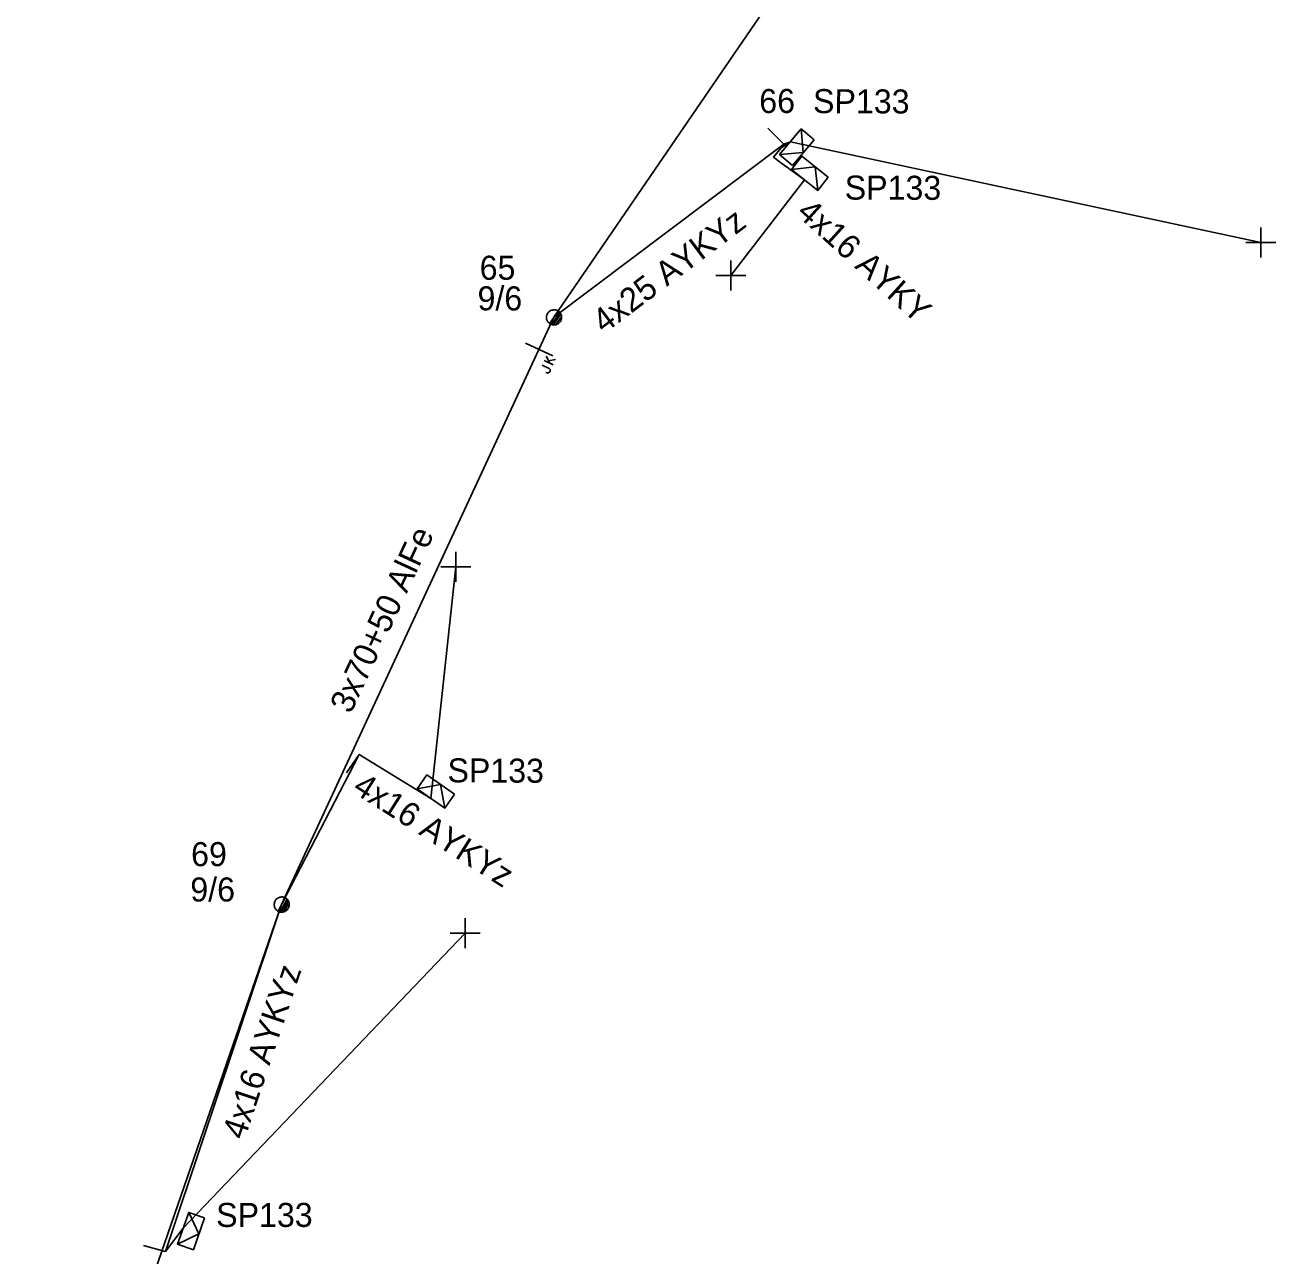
# Model space of a CAD drawing. Extents: x -748492 to -735633, y -1146251 to -1139940.
# Drawn here: x -743118.3 to -743066.3, y -1140375.9 to -1140324.7 of the extents above; entities that cross this region are included whole.
import ezdxf

# ---------------------------------------------------------------- set-up
doc = ezdxf.new("R2010")
doc.units = 0
for name, color, linetype in [('Vrstva 1', 7, 'Continuous'), ('Vrstva 12', 7, 'Continuous'), ('Vrstva 13', 7, 'Continuous'), ('Vrstva 14', 7, 'Continuous'), ('Vrstva 15', 7, 'Continuous'), ('Vrstva 18', 7, 'Continuous'), ('Vrstva 2', 7, 'Continuous'), ('Vrstva 31', 7, 'Continuous'), ('Vrstva 33', 7, 'Continuous'), ('Vrstva 34', 7, 'Continuous'), ('Vrstva 5', 7, 'Continuous'), ('Vrstva 52', 7, 'Continuous'), ('Vrstva 53', 7, 'Continuous'), ('Vrstva 54', 7, 'Continuous'), ('Vrstva 55', 7, 'Continuous'), ('Vrstva 59', 7, 'Continuous'), ('Vrstva 6', 7, 'Continuous'), ('Vrstva 9', 7, 'Continuous')]:
    doc.layers.add(name, color=color, linetype=linetype)

# ---------------------------------------------------------------- blocks, each defined once
blk = doc.blocks.new('NN440')
at = {"layer": 'Vrstva 2'}
for points in [[(0.63, 0), (0.63, 0.06), (0.62, 0.13), (0.6, 0.19), (0.58, 0.25), (0.55, 0.31), (0.51, 0.37), (0.47, 0.42), (0.42, 0.46), (0.37, 0.51), (0.32, 0.54), (0.26, 0.57), (0.2, 0.59), (0.13, 0.61), (0.07, 0.62), (0, 0.63), (-0.06, 0.62), (-0.13, 0.61), (-0.19, 0.59), (-0.26, 0.57), (-0.31, 0.54), (-0.37, 0.51), (-0.42, 0.46), (-0.47, 0.42), (-0.51, 0.37), (-0.54, 0.31), (-0.57, 0.25), (-0.6, 0.19), (-0.62, 0.13), (-0.63, 0.06), (-0.63, 0), (-0.63, -0.07), (-0.62, -0.14), (-0.6, -0.2), (-0.57, -0.26), (-0.54, -0.32), (-0.51, -0.37), (-0.47, -0.43), (-0.42, -0.47), (-0.37, -0.51), (-0.31, -0.55), (-0.26, -0.58), (-0.19, -0.6), (-0.13, -0.62), (-0.06, -0.63), (0, -0.63), (0.07, -0.63), (0.13, -0.62), (0.2, -0.6), (0.26, -0.58), (0.32, -0.55), (0.37, -0.51), (0.42, -0.47), (0.47, -0.43), (0.51, -0.37), (0.55, -0.32), (0.58, -0.26), (0.6, -0.2), (0.62, -0.14), (0.63, -0.07), (0.63, 0)], [(-0.63, 0), (0.63, 0)], [(-0.6, -0.18), (0.57, -0.18)], [(-0.51, -0.32), (0.5, -0.32)], [(-0.37, -0.47), (0.35, -0.47)]]:
    blk.add_lwpolyline(points, dxfattribs=at)
blk = doc.blocks.new('NN840')
at = {"layer": 'Vrstva 15'}
for points in [[(0.003, 0.619), (0.003, -0.631)], [(-0.538, -0.385), (-0.538, -0.71)], [(-0.332, -0.385), (-0.332, -0.798)], [(-0.332, -0.641), (-0.125, -0.385)], [(-0.745, -0.71), (-0.745, -0.66)], [(-0.73, -0.764), (-0.745, -0.71)], [(-0.657, -0.798), (-0.73, -0.764)], [(-0.627, -0.798), (-0.657, -0.798)], [(-0.558, -0.764), (-0.627, -0.798)], [(-0.538, -0.71), (-0.558, -0.764)], [(-0.263, -0.557), (-0.091, -0.798)]]:
    blk.add_lwpolyline(points, dxfattribs=at)
blk = doc.blocks.new('NN800')
at = {"layer": 'Vrstva 1'}
for points in [[(-0.442, 0.442), (0.442, -0.442)], [(-0.442, -0.442), (0.442, 0.442)]]:
    blk.add_lwpolyline(points, dxfattribs=at)
blk = doc.blocks.new('NN630')
at = {"layer": 'Vrstva 9'}
for points in [[(-0.003, -0.7), (-0.703, 0)], [(-0.703, -0.7), (-0.703, 0), (0.697, 0), (0.697, -0.7)], [(-0.003, -0.7), (0.697, 0)], [(-0.703, -0.7), (0.697, -0.7)]]:
    blk.add_lwpolyline(points, dxfattribs=at)
blk = doc.blocks.new('NN510')
at = {"layer": 'Vrstva 2'}
blk.add_lwpolyline([(0.001, 0.002), (0.001, 0.939)], dxfattribs=at)

msp = doc.modelspace()

# ---------------------------------------------------------------- linework, layer by layer
at = {"layer": 'Vrstva 1'}
for points in [[(-743074.67, -1140305.25), (-743096.299, -1140336.869)], [(-743096.299, -1140336.869), (-743107.631, -1140361.309), (-743118.31, -1140392.22)]]:
    msp.add_lwpolyline(points, dxfattribs=at)
at = {"layer": 'Vrstva 5'}
msp.add_lwpolyline([(-743086.74, -1140329.66), (-743086.46, -1140329.56), (-743086.84, -1140329.82), (-743087.17, -1140330.2), (-743086.867, -1140330.422), (-743085.87, -1140331.15)], dxfattribs=at)
at = {"layer": 'Vrstva 52'}
msp.add_lwpolyline([(-743096.299, -1140336.869), (-743086.74, -1140329.66)], dxfattribs=at)
at = {"layer": 'Vrstva 54'}
for points in [[(-743107.631, -1140361.309), (-743104.401, -1140355.059), (-743101.42, -1140356.891)], [(-743107.631, -1140361.309), (-743112.47, -1140375.75), (-743111.73, -1140374.78)]]:
    msp.add_lwpolyline(points, dxfattribs=at)
at = {"layer": 'Vrstva 59'}
for points in [[(-743086.46, -1140329.56), (-743066.88, -1140333.75)], [(-743085.87, -1140331.15), (-743088.94, -1140335.13)], [(-743101.42, -1140356.89), (-743100.38, -1140347.25)], [(-743111.73, -1140374.78), (-743100, -1140362.5)]]:
    msp.add_lwpolyline(points, dxfattribs=at)

# ---------------------------------------------------------------- block references
at = {"layer": 'Vrstva 13'}
for p, rotation in [((-743086.74, -1140329.66), 44.71202503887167), ((-743104.4, -1140355.06), 145.029286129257), ((-743112.47, -1140375.75), 74.86353892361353)]:
    msp.add_blockref('NN510', p, dxfattribs=dict(at, rotation=rotation))
at = {"layer": 'Vrstva 13', "xscale": 0.5, "yscale": 0.5}
for p, rotation in [((-743096.298, -1140336.869), 54.8080777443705), ((-743107.63, -1140361.31), 61.33260832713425)]:
    msp.add_blockref('NN440', p, dxfattribs=dict(at, rotation=rotation))
at = {"layer": 'Vrstva 18', "rotation": 65.12524421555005}
msp.add_blockref('NN840', (-743096.92, -1140338.209), dxfattribs=at)
at = {"layer": 'Vrstva 31'}
for p, rotation in [((-743086.46, -1140329.56), 49.856629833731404), ((-743085.87, -1140331.15), 141.44954853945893), ((-743101.42, -1140356.89), 145.02928601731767), ((-743111.73, -1140374.78), 70.60429104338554)]:
    msp.add_blockref('NN630', p, dxfattribs=dict(at, rotation=rotation))
at = {"layer": 'Vrstva 34'}
for p, rotation in [((-743066.88, -1140333.75), 45), ((-743088.94, -1140335.13), 44.99999995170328), ((-743100.38, -1140347.25), 45), ((-743100, -1140362.5), 45)]:
    msp.add_blockref('NN800', p, dxfattribs=dict(at, rotation=rotation))

# ---------------------------------------------------------------- texts
at = {"layer": 'Vrstva 12'}
for rotation, p in [(359.919, (-743099.48, -1140336.578)), (0.076, (-743111.43, -1140361.184))]:
    msp.add_text('9/6', height=1, rotation=rotation, dxfattribs=at).set_placement(p)
at = {"layer": 'Vrstva 14'}
for s, rotation, p in [('66', 0.228, (-743087.755, -1140328.368)), ('65', 359.959, (-743099.391, -1140335.305)), ('69', 0.17, (-743111.397, -1140359.714))]:
    msp.add_text(s, height=1, rotation=rotation, dxfattribs=at).set_placement(p)
at = {"layer": 'Vrstva 2'}
msp.add_text('3x70+50 AlFe', height=1, rotation=65.128, dxfattribs=at).set_placement((-743104.755, -1140353.41))
at = {"layer": 'Vrstva 33'}
for rotation, p in [(359.71, (-743085.52, -1140328.368)), (359.815, (-743084.202, -1140331.968)), (359.746, (-743100.732, -1140356.224)), (0.022, (-743110.356, -1140374.729))]:
    msp.add_text('SP133', height=1, rotation=rotation, dxfattribs=at).set_placement(p)
at = {"layer": 'Vrstva 53'}
msp.add_text('4x25 AYKYz', height=1, rotation=37.023, dxfattribs=at).set_placement((-743094.217, -1140337.574))
at = {"layer": 'Vrstva 55'}
for rotation, p in [(327.535, (-743104.73, -1140356.607)), (71.47, (-743109.179, -1140371.139))]:
    msp.add_text('4x16 AYKYz', height=1, rotation=rotation, dxfattribs=at).set_placement(p)
at = {"layer": 'Vrstva 6'}
msp.add_text('4x16 AYKY', height=1, rotation=317.831, dxfattribs=at).set_placement((-743086.249, -1140332.585))

doc.saveas('drawing.dxf')
